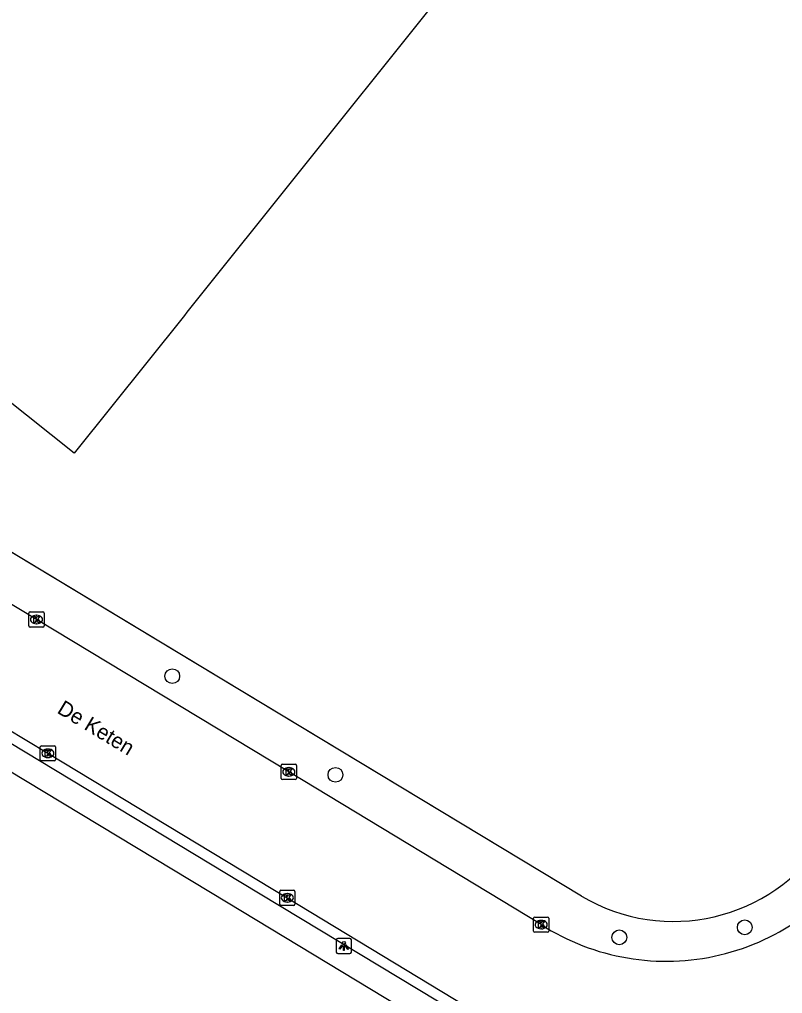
# Model space of a CAD drawing. Extents: x 156141 to 158132, y 385651 to 388399.
# Drawn here: x 156559.7 to 156610.1, y 386617.7 to 386682 of the extents above; entities that cross this region are included whole.
import ezdxf

# ---------------------------------------------------------------- set-up
doc = ezdxf.new("R2010")
doc.units = 0
for name, color, linetype in [('IMGEO_Berm_groen', 7, 'Continuous'), ('IMGEO_Boom', 7, 'Continuous'), ('IMGEO_Hek', 7, 'Continuous'), ('IMGEO_Kolk', 7, 'Continuous'), ('IMGEO_Lichtpunt', 7, 'Continuous'), ('IMGEO_Openbare_ruimte_label', 7, 'Continuous'), ('IMGEO_Pand', 7, 'Continuous'), ('IMGEO_Rijbaan_lokaal_gesloten', 7, 'Continuous'), ('IMGEO_Voetpad_open', 7, 'Continuous')]:
    doc.layers.add(name, color=color, linetype=linetype)

msp = doc.modelspace()

# ---------------------------------------------------------------- linework, layer by layer
at = {"layer": 'IMGEO_Berm_groen'}
msp.add_lwpolyline([(156596.799, 386624.114), (156508.422, 386677.43)], dxfattribs=at)
msp.add_arc((156602.871, 386634.315), 11.871, 239.2381, 327.0209, dxfattribs=at)
at = {"layer": 'IMGEO_Boom'}
for centre in [(156569.77, 386638.649), (156580.548, 386632.13), (156607.581, 386622.052), (156599.294, 386621.393)]:
    msp.add_circle(centre, 0.489, dxfattribs=at)
at = {"layer": 'IMGEO_Hek'}
msp.add_lwpolyline([(156596.799, 386624.114), (156502.302, 386681.122)], dxfattribs=at)
msp.add_arc((156602.871, 386634.315), 11.871, 239.2381, 327.0209, dxfattribs=at)
at = {"layer": 'IMGEO_Kolk'}
for p, q in [((156560.304, 386641.965), (156560.304, 386642.817)), ((156560.379, 386642.891), (156561.231, 386642.891)), ((156561.305, 386642.817), (156561.305, 386641.965)), ((156560.815, 386642.111), (156560.79, 386642.111)), ((156560.792, 386642.671), (156560.817, 386642.671)), ((156561.231, 386641.891), (156560.379, 386641.891)), ((156561.057, 386633.127), (156561.057, 386633.979)), ((156561.132, 386634.053), (156561.984, 386634.053)), ((156561.545, 386633.833), (156561.57, 386633.833)), ((156562.058, 386633.979), (156562.058, 386633.127)), ((156561.984, 386633.053), (156561.132, 386633.053)), ((156561.568, 386633.273), (156561.543, 386633.273)), ((156576.968, 386631.899), (156576.968, 386632.751)), ((156577.043, 386632.825), (156577.895, 386632.825)), ((156577.456, 386632.605), (156577.481, 386632.605)), ((156577.969, 386632.751), (156577.969, 386631.899)), ((156577.895, 386631.825), (156577.043, 386631.825)), ((156577.479, 386632.045), (156577.454, 386632.045)), ((156576.872, 386623.577), (156576.872, 386624.429)), ((156576.947, 386624.503), (156577.799, 386624.503)), ((156577.36, 386624.283), (156577.385, 386624.283)), ((156577.873, 386624.429), (156577.873, 386623.577)), ((156577.799, 386623.503), (156576.947, 386623.503)), ((156577.383, 386623.723), (156577.358, 386623.723)), ((156593.636, 386621.811), (156593.636, 386622.663)), ((156593.711, 386622.737), (156594.563, 386622.737)), ((156594.124, 386622.517), (156594.149, 386622.517)), ((156594.637, 386622.663), (156594.637, 386621.811)), ((156594.563, 386621.737), (156593.711, 386621.737)), ((156594.147, 386621.957), (156594.122, 386621.957))]:
    msp.add_line(p, q, dxfattribs=at)
for points in [[(156560.304, 386641.965), (156560.304, 386642.817)], [(156560.379, 386642.891), (156561.231, 386642.891)], [(156561.305, 386642.817), (156561.305, 386641.965)], [(156560.625, 386642.591), (156560.748, 386642.591), (156560.748, 386642.44), (156560.878, 386642.591), (156561.042, 386642.591), (156560.896, 386642.44), (156561.049, 386642.191), (156560.897, 386642.191), (156560.812, 386642.355), (156560.748, 386642.288), (156560.748, 386642.191), (156560.625, 386642.191), (156560.625, 386642.591)], [(156561.231, 386641.891), (156560.379, 386641.891)], [(156561.057, 386633.127), (156561.057, 386633.979)], [(156561.132, 386634.053), (156561.984, 386634.053)], [(156561.378, 386633.753), (156561.501, 386633.753), (156561.501, 386633.602), (156561.631, 386633.753), (156561.795, 386633.753), (156561.649, 386633.602), (156561.802, 386633.353), (156561.65, 386633.353), (156561.565, 386633.517), (156561.501, 386633.45), (156561.501, 386633.353), (156561.378, 386633.353), (156561.378, 386633.753)], [(156562.058, 386633.979), (156562.058, 386633.127)], [(156561.984, 386633.053), (156561.132, 386633.053)], [(156576.968, 386631.899), (156576.968, 386632.751)], [(156577.043, 386632.825), (156577.895, 386632.825)], [(156577.289, 386632.525), (156577.412, 386632.525), (156577.412, 386632.374), (156577.542, 386632.525), (156577.706, 386632.525), (156577.56, 386632.374), (156577.713, 386632.125), (156577.561, 386632.125), (156577.476, 386632.289), (156577.412, 386632.222), (156577.412, 386632.125), (156577.289, 386632.125), (156577.289, 386632.525)], [(156577.969, 386632.751), (156577.969, 386631.899)], [(156577.895, 386631.825), (156577.043, 386631.825)], [(156576.872, 386623.577), (156576.872, 386624.429)], [(156576.947, 386624.503), (156577.799, 386624.503)], [(156577.193, 386624.203), (156577.316, 386624.203), (156577.316, 386624.052), (156577.446, 386624.203), (156577.61, 386624.203), (156577.464, 386624.052), (156577.617, 386623.803), (156577.465, 386623.803), (156577.38, 386623.967), (156577.316, 386623.9), (156577.316, 386623.803), (156577.193, 386623.803), (156577.193, 386624.203)], [(156577.873, 386624.429), (156577.873, 386623.577)], [(156577.799, 386623.503), (156576.947, 386623.503)], [(156593.636, 386621.811), (156593.636, 386622.663)], [(156593.711, 386622.737), (156594.563, 386622.737)], [(156593.957, 386622.437), (156594.08, 386622.437), (156594.08, 386622.286), (156594.21, 386622.437), (156594.374, 386622.437), (156594.228, 386622.286), (156594.381, 386622.037), (156594.229, 386622.037), (156594.144, 386622.201), (156594.08, 386622.134), (156594.08, 386622.037), (156593.957, 386622.037), (156593.957, 386622.437)], [(156594.637, 386622.663), (156594.637, 386621.811)], [(156594.563, 386621.737), (156593.711, 386621.737)]]:
    msp.add_lwpolyline(points, dxfattribs=at)
for centre, start, end in [((156560.381, 386642.815), 91.55205, 178.44795), ((156560.381, 386642.815), 91.55205, 178.44795), ((156561.229, 386642.815), 1.55205, 88.44795), ((156561.229, 386642.815), 1.55205, 88.44795), ((156560.381, 386641.967), 181.55205, 268.44795), ((156560.381, 386641.967), 181.55205, 268.44795), ((156561.229, 386641.967), 271.55205, 358.44795), ((156561.229, 386641.967), 271.55205, 358.44795), ((156561.134, 386633.977), 91.55205, 178.44795), ((156561.134, 386633.977), 91.55205, 178.44795), ((156561.982, 386633.977), 1.55205, 88.44795), ((156561.982, 386633.977), 1.55205, 88.44795), ((156561.134, 386633.129), 181.55205, 268.44795), ((156561.134, 386633.129), 181.55205, 268.44795), ((156561.982, 386633.129), 271.55205, 358.44795), ((156561.982, 386633.129), 271.55205, 358.44795), ((156577.045, 386632.749), 91.55205, 178.44795), ((156577.045, 386632.749), 91.55205, 178.44795), ((156577.893, 386632.749), 1.55205, 88.44795), ((156577.893, 386632.749), 1.55205, 88.44795), ((156577.045, 386631.901), 181.55205, 268.44795), ((156577.045, 386631.901), 181.55205, 268.44795), ((156577.893, 386631.901), 271.55205, 358.44795), ((156577.893, 386631.901), 271.55205, 358.44795), ((156576.949, 386624.427), 91.55205, 178.44795), ((156576.949, 386624.427), 91.55205, 178.44795), ((156577.797, 386624.427), 1.55205, 88.44795), ((156577.797, 386624.427), 1.55205, 88.44795), ((156576.949, 386623.579), 181.55205, 268.44795), ((156576.949, 386623.579), 181.55205, 268.44795), ((156577.797, 386623.579), 271.55205, 358.44795), ((156577.797, 386623.579), 271.55205, 358.44795), ((156593.713, 386622.661), 91.55205, 178.44795), ((156593.713, 386622.661), 91.55205, 178.44795), ((156594.561, 386622.661), 1.55205, 88.44795), ((156594.561, 386622.661), 1.55205, 88.44795), ((156593.713, 386621.813), 181.55205, 268.44795), ((156593.713, 386621.813), 181.55205, 268.44795), ((156594.561, 386621.813), 271.55205, 358.44795), ((156594.561, 386621.813), 271.55205, 358.44795)]:
    msp.add_arc(centre, 0.0765, start, end, dxfattribs=at)
for centre, major_axis, ratio, start_param, end_param in [((156560.791, 386642.391), (-0.387, 0.002), 0.722429, 4.712389, 7.853982), ((156560.816, 386642.391), (-0.39, 0.002), 0.717154, 1.570796, 4.712389), ((156561.544, 386633.553), (-0.387, 0.002), 0.722429, 4.712389, 7.853982), ((156561.569, 386633.553), (-0.39, 0.002), 0.717154, 1.570796, 4.712389), ((156577.455, 386632.325), (-0.387, 0.002), 0.722429, 4.712389, 7.853982), ((156577.48, 386632.325), (-0.39, 0.002), 0.717154, 1.570796, 4.712389), ((156577.359, 386624.003), (-0.387, 0.002), 0.722429, 4.712389, 7.853982), ((156577.384, 386624.003), (-0.39, 0.002), 0.717154, 1.570796, 4.712389), ((156594.123, 386622.237), (-0.387, 0.002), 0.722429, 4.712389, 7.853982), ((156594.148, 386622.237), (-0.39, 0.002), 0.717154, 1.570796, 4.712389)]:
    msp.add_ellipse(centre, major_axis=major_axis, ratio=ratio, start_param=start_param, end_param=end_param, dxfattribs=at)
at = {"layer": 'IMGEO_Lichtpunt'}
for p, q in [((156580.603, 386621.228), (156580.603, 386620.421)), ((156580.603, 386621.228), (156580.603, 386620.421)), ((156581.505, 386621.323), (156580.697, 386621.323)), ((156581.505, 386621.323), (156580.697, 386621.323)), ((156581.599, 386620.421), (156581.599, 386621.228)), ((156581.599, 386620.421), (156581.599, 386621.228)), ((156580.697, 386620.327), (156581.505, 386620.327)), ((156580.697, 386620.327), (156581.505, 386620.327))]:
    msp.add_line(p, q, dxfattribs=at)
for points in [[(156580.977, 386620.892), (156581.016, 386620.864), (156580.828, 386620.602), (156580.79, 386620.629), (156580.977, 386620.892)], [(156581.079, 386620.844), (156581.126, 386620.844), (156581.126, 386620.522), (156581.079, 386620.522), (156581.079, 386620.844)], [(156581.189, 386620.864), (156581.227, 386620.891), (156581.414, 386620.629), (156581.375, 386620.601), (156581.189, 386620.864)]]:
    msp.add_lwpolyline(points, dxfattribs=at)
msp.add_circle((156581.102, 386621.026), 0.0994, dxfattribs=at)
for centre, start, end in [((156580.697, 386621.228), 90, 180), ((156580.697, 386621.228), 90, 180), ((156581.505, 386621.228), 0, 90), ((156581.505, 386621.228), 0, 90), ((156580.697, 386620.421), 180, 270), ((156580.697, 386620.421), 180, 270), ((156581.505, 386620.421), 270, 0), ((156581.505, 386620.421), 270, 360)]:
    msp.add_arc(centre, 0.0946, start, end, dxfattribs=at)
at = {"layer": 'IMGEO_Pand'}
msp.add_lwpolyline([(156608.165, 386709.523), (156594.288, 386692.161), (156594.134, 386691.969), (156570.728, 386662.686), (156570.568, 386662.485), (156563.287, 386653.376), (156517.906, 386689.587), (156562.819, 386745.82)], dxfattribs=at)
at = {"layer": 'IMGEO_Rijbaan_lokaal_gesloten'}
for points in [[(156594.133, 386622.233), (156577.464, 386632.322), (156560.801, 386642.392), (156545.845, 386651.42), (156531.429, 386660.126), (156514.774, 386670.209), (156506.911, 386674.967)], [(156516.213, 386660.926), (156516.417, 386660.802), (156528.799, 386653.317), (156544.882, 386643.606), (156561.561, 386633.56), (156577.37, 386623.999), (156599.341, 386610.688)]]:
    msp.add_lwpolyline(points, dxfattribs=at)
msp.add_arc((156602.395, 386635.134), 15.32, 237.36268, 329.40257, dxfattribs=at)
at = {"layer": 'IMGEO_Voetpad_open'}
for points in [[(156600.376, 386609.277), (156574.297, 386625.027), (156542.738, 386644.082), (156515.386, 386660.564)], [(156599.755, 386607.757), (156573.465, 386623.643), (156541.903, 386642.7), (156513.199, 386660.014)]]:
    msp.add_lwpolyline(points, dxfattribs=at)

# ---------------------------------------------------------------- texts
at = {"layer": 'IMGEO_Openbare_ruimte_label'}
msp.add_text('De Keten', height=1, rotation=328.82018, dxfattribs=at).set_placement((156562.102, 386636.256))

doc.saveas('drawing.dxf')
